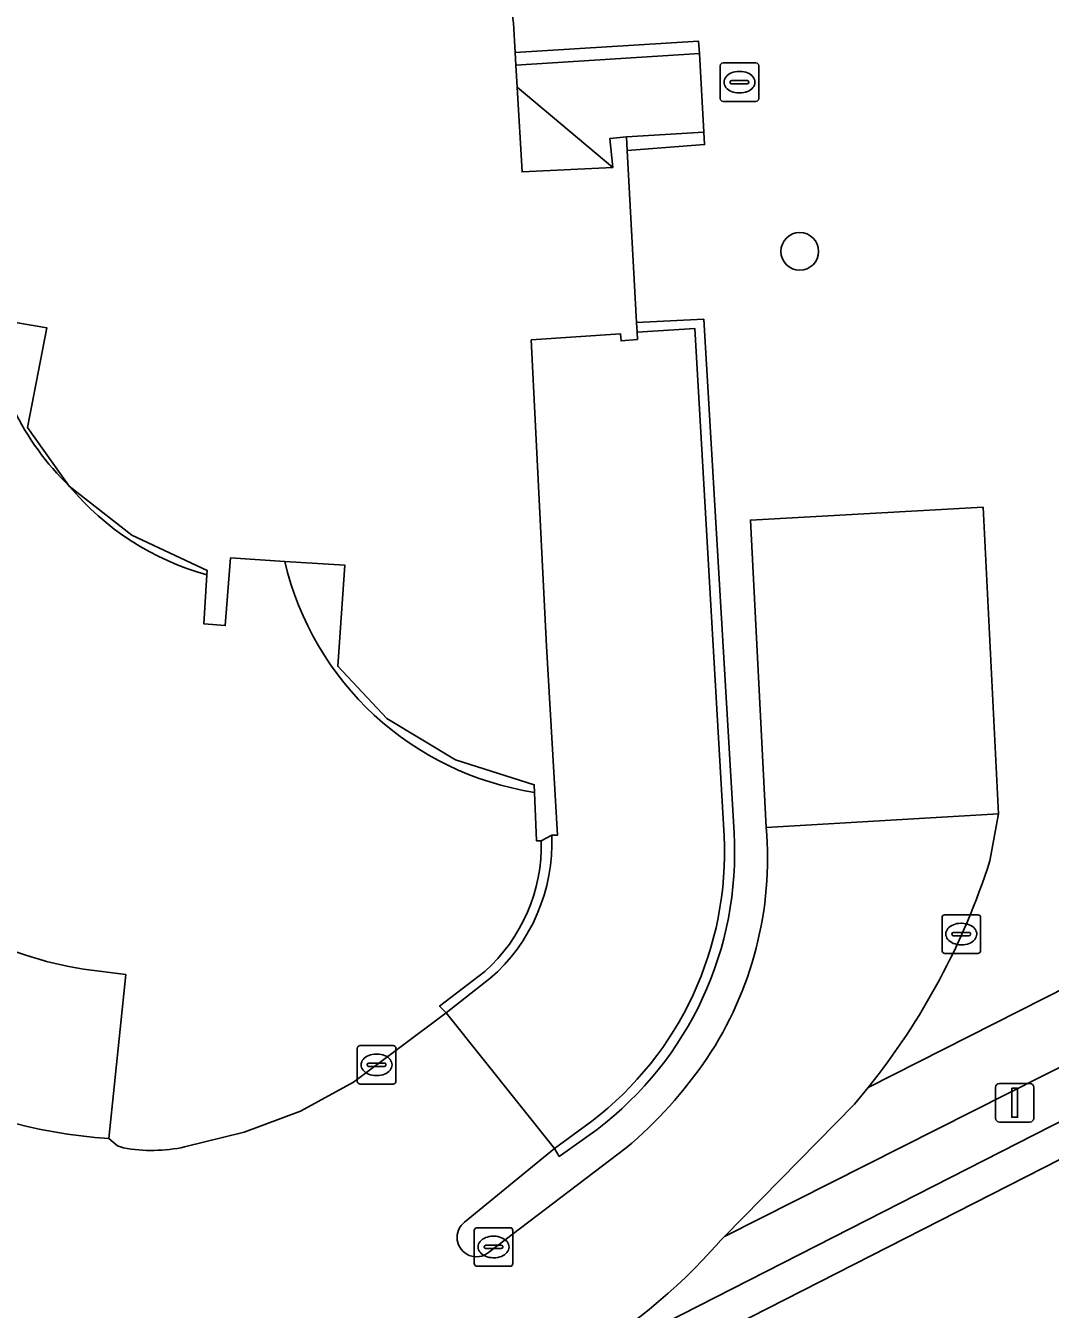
# Model space of a CAD drawing. Extents: x 158835 to 160077, y 386387 to 387778.
# Drawn here: x 159549.06 to 159575.63, y 386892.95 to 386926.24 of the extents above; entities that cross this region are included whole.
import ezdxf

# ---------------------------------------------------------------- set-up
doc = ezdxf.new("R2010")
doc.units = 0
for name, color, linetype in [('IMGEO_Boom', 7, 'Continuous'), ('IMGEO_Groenvoorziening', 7, 'Continuous'), ('IMGEO_Haag', 7, 'Continuous'), ('IMGEO_Kolk', 7, 'Continuous'), ('IMGEO_Lichtmast', 7, 'Continuous'), ('IMGEO_Muur', 7, 'Continuous'), ('IMGEO_Pand', 7, 'Continuous'), ('IMGEO_Parkeervlak_open', 7, 'Continuous'), ('IMGEO_Rijbaan_lokaal_gesloten', 7, 'Continuous'), ('IMGEO_Rijbaan_lokaal_open', 7, 'Continuous'), ('IMGEO_Rioolput', 7, 'Continuous'), ('IMGEO_Voetpad_gesloten', 7, 'Continuous'), ('IMGEO_Voetpad_halfverhard', 7, 'Continuous'), ('IMGEO_Voetpad_open', 7, 'Continuous')]:
    doc.layers.add(name, color=color, linetype=linetype)

msp = doc.modelspace()

# ---------------------------------------------------------------- linework, layer by layer
at = {"layer": 'IMGEO_Boom'}
msp.add_circle((159569.13, 386920.39), 0.489, dxfattribs=at)
at = {"layer": 'IMGEO_Groenvoorziening'}
for points in [[(159561.622, 386926.951), (159561.708, 386926.307), (159561.748, 386925.544), (159566.509, 386925.838), (159566.527, 386925.525), (159566.644, 386923.48), (159566.662, 386923.161), (159564.658, 386923.004), (159564.898, 386918.545), (159566.641, 386918.629), (159567.429, 386905.311)], [(159568.263, 386905.45), (159567.852, 386913.421), (159573.885, 386913.752), (159574.282, 386905.8), (159574.061, 386904.579)], [(159555.775, 386912.349), (159554.366, 386912.441), (159554.233, 386910.686), (159553.679, 386910.728), (159553.753, 386912.003)], [(159570.908, 386898.704), (159586.567, 386906.642), (159584.1, 386911.42)], [(159562.428, 386905.103), (159562.306, 386905.097), (159562.254, 386906.358)], [(159548.216, 386883.99), (159543.277, 386881.472), (159540.343, 386879.976), (159539.044, 386879.314), (159541.646, 386874.21), (159541.958, 386874.369), (159539.468, 386879.251), (159582.638, 386901.261), (159586.259, 386903.108), (159589.32, 386898.272), (159590.658, 386899.12), (159591.231, 386898.502), (159591.595, 386898.846), (159591.189, 386899.275), (159589.978, 386900.641), (159588.968, 386900.119), (159587.179, 386903.584), (159587.943, 386903.979), (159587.392, 386905.045), (159567.178, 386894.836), (159567.05, 386894.705)], [(159550.56, 386901.775), (159551.653, 386901.633), (159551.211, 386897.381), (159551.437, 386897.194), (159551.593, 386897.135)], [(159553.18, 386897.163), (159554.72, 386897.549), (159556.186, 386898.091), (159557.556, 386898.844), (159559.962, 386900.643), (159559.792, 386900.817), (159560.964, 386901.713)], [(159563.874, 386897.617), (159562.893, 386896.918), (159562.768, 386897.123), (159560.441, 386895.215)], [(159561.059, 386894.423), (159564.627, 386897.136)]]:
    msp.add_lwpolyline(points, dxfattribs=at)
msp.add_lwpolyline([(159586.259, 386903.108), (159582.638, 386901.261), (159539.468, 386879.251), (159541.958, 386874.369), (159541.646, 386874.21), (159541.799, 386873.911), (159542.833, 386874.449), (159540.609, 386878.86), (159583.035, 386900.482), (159585.527, 386895.594), (159591.231, 386898.502), (159590.658, 386899.12), (159589.32, 386898.272)], close=True, dxfattribs=at)
for centre, radius, start, end in [((159555.087, 386919.367), 7.045, 185.7076, 225.9529), ((159555.637, 386918.834), 7.086, 219.7494, 254.5789), ((159563.451, 386914.151), 7.884, 193.2111, 261.271), ((159558.428, 386904.801), 9.015, 307.1612, 3.2404), ((159558.904, 386904.661), 9.393, 326.3242, 4.8179), ((159558.031, 386904.991), 4.398, 311.8232, 1.4618), ((159551.94, 386910.785), 9.115, 221.9904, 261.2929), ((159556.56, 386910.188), 18.378, 321.3268, 342.23), ((159557.196, 386905.952), 11.53, 310.126, 325.6895), ((159552.315, 386901.199), 4.128, 259.9253, 282.0962), ((159560.746, 386894.816), 0.502, 127.3976, 308.5324), ((159555.501, 386904.859), 15.378, 281.0676, 318.6774)]:
    msp.add_arc(centre, radius, start, end, dxfattribs=at)
at = {"layer": 'IMGEO_Haag'}
msp.add_lwpolyline([(159548.216, 386883.99), (159543.277, 386881.472), (159540.343, 386879.976), (159539.044, 386879.314), (159541.646, 386874.21), (159541.958, 386874.369), (159539.468, 386879.251), (159582.638, 386901.261), (159586.259, 386903.108), (159589.32, 386898.272), (159590.658, 386899.12), (159591.231, 386898.502), (159591.595, 386898.846), (159591.189, 386899.275), (159589.978, 386900.641), (159588.968, 386900.119), (159587.179, 386903.584), (159587.943, 386903.979), (159587.392, 386905.045), (159567.178, 386894.836), (159567.05, 386894.705)], dxfattribs=at)
msp.add_arc((159555.501, 386904.859), 15.378, 281.0676, 318.6774, dxfattribs=at)
at = {"layer": 'IMGEO_Kolk'}
for p, q in [((159572.895, 386903.183), (159573.747, 386903.183)), ((159572.82, 386902.257), (159572.82, 386903.109)), ((159573.308, 386902.963), (159573.333, 386902.963)), ((159573.821, 386903.109), (159573.821, 386902.257)), ((159573.079, 386902.677), (159573.079, 386902.689)), ((159573.517, 386902.64), (159573.119, 386902.64)), ((159573.122, 386902.726), (159573.52, 386902.726)), ((159573.563, 386902.689), (159573.563, 386902.677)), ((159573.747, 386902.183), (159572.895, 386902.183)), ((159573.331, 386902.403), (159573.306, 386902.403)), ((159557.657, 386898.866), (159557.657, 386899.718)), ((159557.732, 386899.792), (159558.584, 386899.792)), ((159558.145, 386899.572), (159558.17, 386899.572)), ((159558.658, 386899.718), (159558.658, 386898.866)), ((159557.916, 386899.286), (159557.916, 386899.298)), ((159558.354, 386899.249), (159557.956, 386899.249)), ((159557.959, 386899.335), (159558.357, 386899.335)), ((159558.4, 386899.298), (159558.4, 386899.286)), ((159558.168, 386899.012), (159558.143, 386899.012)), ((159558.584, 386898.792), (159557.732, 386898.792)), ((159560.69, 386894.141), (159560.69, 386894.993)), ((159560.765, 386895.067), (159561.617, 386895.067)), ((159561.178, 386894.847), (159561.203, 386894.847)), ((159561.691, 386894.993), (159561.691, 386894.141)), ((159560.949, 386894.561), (159560.949, 386894.573)), ((159561.387, 386894.524), (159560.989, 386894.524)), ((159560.992, 386894.61), (159561.39, 386894.61)), ((159561.433, 386894.573), (159561.433, 386894.561)), ((159561.201, 386894.287), (159561.176, 386894.287)), ((159561.617, 386894.067), (159560.765, 386894.067))]:
    msp.add_line(p, q, dxfattribs=at)
for points in [[(159572.895, 386903.183), (159573.747, 386903.183)], [(159572.82, 386902.257), (159572.82, 386903.109)], [(159573.821, 386903.109), (159573.821, 386902.257)], [(159573.747, 386902.183), (159572.895, 386902.183)], [(159557.657, 386898.866), (159557.657, 386899.718)], [(159557.732, 386899.792), (159558.584, 386899.792)], [(159558.658, 386899.718), (159558.658, 386898.866)], [(159558.584, 386898.792), (159557.732, 386898.792)], [(159560.69, 386894.141), (159560.69, 386894.993)], [(159560.765, 386895.067), (159561.617, 386895.067)], [(159561.691, 386894.993), (159561.691, 386894.141)], [(159561.617, 386894.067), (159560.765, 386894.067)]]:
    msp.add_lwpolyline(points, dxfattribs=at)
for centre, radius, start, end in [((159572.897, 386903.107), 0.0765, 91.552, 178.448), ((159572.897, 386903.107), 0.0765, 91.552, 178.448), ((159573.745, 386903.107), 0.0765, 1.552, 88.448), ((159573.745, 386903.107), 0.0765, 1.552, 88.448), ((159573.119, 386902.686), 0.0403, 85.8775, 175.7526), ((159573.116, 386902.676), 0.0366, 178.938, 274.7102), ((159573.52, 386902.683), 0.043, 264.8664, 352.4533), ((159573.524, 386902.688), 0.0386, 1.7309, 96.639), ((159572.897, 386902.259), 0.0765, 181.552, 268.448), ((159572.897, 386902.259), 0.0765, 181.552, 268.448), ((159573.745, 386902.259), 0.0765, 271.552, 358.448), ((159573.745, 386902.259), 0.0765, 271.552, 358.448), ((159557.734, 386899.716), 0.0765, 91.552, 178.448), ((159557.734, 386899.716), 0.0765, 91.552, 178.448), ((159558.582, 386899.716), 0.0765, 1.552, 88.448), ((159558.582, 386899.716), 0.0765, 1.552, 88.448), ((159557.956, 386899.295), 0.0403, 85.8775, 175.7526), ((159557.953, 386899.285), 0.0366, 178.938, 274.7102), ((159558.357, 386899.292), 0.043, 264.8664, 352.4533), ((159558.361, 386899.297), 0.0386, 1.7309, 96.639), ((159557.734, 386898.868), 0.0765, 181.552, 268.448), ((159557.734, 386898.868), 0.0765, 181.552, 268.448), ((159558.582, 386898.868), 0.0765, 271.552, 358.448), ((159558.582, 386898.868), 0.0765, 271.552, 358.448), ((159560.767, 386894.991), 0.0765, 91.552, 178.448), ((159560.767, 386894.991), 0.0765, 91.552, 178.448), ((159561.615, 386894.991), 0.0765, 1.552, 88.448), ((159561.615, 386894.991), 0.0765, 1.552, 88.448), ((159560.989, 386894.57), 0.0403, 85.8775, 175.7526), ((159560.986, 386894.56), 0.0366, 178.938, 274.7102), ((159561.39, 386894.567), 0.043, 264.8664, 352.4533), ((159561.394, 386894.572), 0.0386, 1.7309, 96.639), ((159560.767, 386894.143), 0.0765, 181.552, 268.448), ((159560.767, 386894.143), 0.0765, 181.552, 268.448), ((159561.615, 386894.143), 0.0765, 271.552, 358.448), ((159561.615, 386894.143), 0.0765, 271.552, 358.448)]:
    msp.add_arc(centre, radius, start, end, dxfattribs=at)
for centre, major_axis, ratio, start_param, end_param in [((159573.307, 386902.683), (-0.387, 0.002), 0.722429, 4.712389, 7.853982), ((159573.332, 386902.683), (-0.39, 0.002), 0.717154, 1.570796, 4.712389), ((159558.144, 386899.292), (-0.387, 0.002), 0.722429, 4.712389, 7.853982), ((159558.169, 386899.292), (-0.39, 0.002), 0.717154, 1.570796, 4.712389), ((159561.177, 386894.567), (-0.387, 0.002), 0.722429, 4.712389, 7.853982), ((159561.202, 386894.567), (-0.39, 0.002), 0.717154, 1.570796, 4.712389)]:
    msp.add_ellipse(centre, major_axis=major_axis, ratio=ratio, start_param=start_param, end_param=end_param, dxfattribs=at)
at = {"layer": 'IMGEO_Lichtmast'}
for p, q in [((159574.31, 386898.808), (159575.1, 386898.808)), ((159575.1, 386898.808), (159574.31, 386898.808)), ((159574.21, 386897.908), (159574.21, 386898.708)), ((159574.21, 386898.708), (159574.21, 386897.908)), ((159575.2, 386898.708), (159575.2, 386897.908)), ((159575.2, 386897.908), (159575.2, 386898.708)), ((159575.1, 386897.808), (159574.31, 386897.808)), ((159574.31, 386897.808), (159575.1, 386897.808))]:
    msp.add_line(p, q, dxfattribs=at)
msp.add_lwpolyline([(159574.63, 386898.683), (159574.78, 386898.683), (159574.78, 386897.933), (159574.63, 386897.933), (159574.63, 386898.683)], dxfattribs=at)
for centre, start, end in [((159574.31, 386898.708), 90, 180), ((159574.31, 386898.708), 90, 180), ((159575.1, 386898.708), 0, 90), ((159575.1, 386898.708), 360, 90), ((159574.31, 386897.908), 180, 270), ((159574.31, 386897.908), 180, 270), ((159575.1, 386897.908), 270, 0), ((159575.1, 386897.908), 270, 0)]:
    msp.add_arc(centre, 0.1, start, end, dxfattribs=at)
at = {"layer": 'IMGEO_Muur'}
for points in [[(159561.767, 386925.219), (159566.527, 386925.525), (159566.509, 386925.838), (159561.748, 386925.544)], [(159564.658, 386923.004), (159566.662, 386923.161), (159566.644, 386923.48), (159564.639, 386923.357)]]:
    msp.add_lwpolyline(points, close=True, dxfattribs=at)
for points in [[(159567.429, 386905.311), (159566.641, 386918.629), (159564.898, 386918.545), (159564.912, 386918.296), (159566.412, 386918.387), (159567.171, 386905.233)], [(159562.701, 386905.249), (159562.428, 386905.103)], [(159560.964, 386901.713), (159559.792, 386900.817), (159559.962, 386900.643), (159561.098, 386901.527)], [(159563.737, 386897.829), (159562.768, 386897.123), (159562.893, 386896.918), (159563.874, 386897.617)]]:
    msp.add_lwpolyline(points, dxfattribs=at)
for centre, radius, start, end in [((159558.021, 386905.058), 4.684, 311.0672, 2.3314), ((159558.389, 386904.808), 8.792, 307.463, 2.7729), ((159558.428, 386904.801), 9.015, 307.1612, 3.2404), ((159558.031, 386904.991), 4.398, 311.8232, 1.4618)]:
    msp.add_arc(centre, radius, start, end, dxfattribs=at)
at = {"layer": 'IMGEO_Pand'}
msp.add_lwpolyline([(159548.077, 386918.666), (159549.607, 386918.404), (159549.102, 386915.82), (159550.189, 386914.303), (159551.812, 386913.025), (159553.76, 386912.117), (159553.753, 386912.003), (159553.679, 386910.728), (159554.233, 386910.686), (159554.366, 386912.441), (159555.775, 386912.349), (159557.336, 386912.247), (159557.149, 386909.63), (159558.419, 386908.278), (159560.207, 386907.199), (159562.246, 386906.557), (159562.254, 386906.358), (159562.306, 386905.097), (159562.428, 386905.103), (159562.701, 386905.249), (159562.852, 386905.249), (159562.56, 386910.148), (159562.169, 386918.092), (159564.479, 386918.254), (159564.496, 386918.066), (159564.922, 386918.105), (159564.912, 386918.296), (159564.898, 386918.545), (159564.658, 386923.004), (159564.639, 386923.357), (159564.21, 386923.316), (159564.282, 386922.569), (159561.932, 386922.449), (159561.801, 386924.646), (159561.767, 386925.219), (159561.748, 386925.544), (159561.708, 386926.307)], dxfattribs=at)
at = {"layer": 'IMGEO_Parkeervlak_open'}
msp.add_lwpolyline([(159551.211, 386897.381), (159551.653, 386901.633), (159550.56, 386901.775)], dxfattribs=at)
msp.add_lwpolyline([(159581.319, 386887.17), (159597.498, 386855.525), (159609.518, 386861.67), (159591.483, 386896.947), (159592.305, 386897.366), (159592.669, 386897.71), (159591.595, 386898.846), (159591.231, 386898.502), (159585.527, 386895.594), (159583.035, 386900.482), (159540.609, 386878.86), (159542.833, 386874.449), (159541.799, 386873.911), (159544.571, 386868.473), (159544.882, 386868.632), (159551.58, 386872.047), (159563.739, 386878.182)], close=True, dxfattribs=at)
for centre, radius, start, end in [((159551.94, 386910.785), 9.115, 221.9904, 261.2929), ((159552.06, 386910.545), 13.191, 217.2081, 266.3094)]:
    msp.add_arc(centre, radius, start, end, dxfattribs=at)
at = {"layer": 'IMGEO_Rijbaan_lokaal_gesloten'}
for points in [[(159567.171, 386905.233), (159566.412, 386918.387), (159564.912, 386918.296), (159564.922, 386918.105), (159564.496, 386918.066), (159564.479, 386918.254), (159562.169, 386918.092), (159562.56, 386910.148), (159562.852, 386905.249), (159562.701, 386905.249)], [(159561.098, 386901.527), (159559.962, 386900.643), (159562.768, 386897.123), (159563.737, 386897.829)]]:
    msp.add_lwpolyline(points, dxfattribs=at)
for centre, radius, start, end in [((159558.021, 386905.058), 4.684, 311.0672, 2.3314), ((159558.389, 386904.808), 8.792, 307.463, 2.7729)]:
    msp.add_arc(centre, radius, start, end, dxfattribs=at)
at = {"layer": 'IMGEO_Rijbaan_lokaal_open'}
for points in [[(159574.061, 386904.579), (159574.282, 386905.8), (159568.263, 386905.45)], [(159560.441, 386895.215), (159562.768, 386897.123), (159559.962, 386900.643), (159557.556, 386898.844), (159556.186, 386898.091), (159554.72, 386897.549), (159553.18, 386897.163)], [(159567.05, 386894.705), (159567.178, 386894.836), (159570.551, 386898.271), (159570.908, 386898.704)], [(159551.593, 386897.135), (159551.437, 386897.194), (159551.211, 386897.381)], [(159564.627, 386897.136), (159561.059, 386894.423)]]:
    msp.add_lwpolyline(points, dxfattribs=at)
for centre, radius, start, end in [((159558.904, 386904.661), 9.393, 326.3242, 4.8179), ((159556.56, 386910.188), 18.378, 321.3268, 342.23), ((159552.06, 386910.545), 13.191, 217.2081, 266.3094), ((159557.196, 386905.952), 11.53, 310.126, 325.6895), ((159552.315, 386901.199), 4.128, 259.9253, 282.0962), ((159560.746, 386894.816), 0.502, 127.3976, 308.5324), ((159555.501, 386904.859), 15.378, 281.0676, 318.6774)]:
    msp.add_arc(centre, radius, start, end, dxfattribs=at)
at = {"layer": 'IMGEO_Rioolput'}
for p, q in [((159567.067, 386924.352), (159567.067, 386925.204)), ((159567.142, 386925.278), (159567.994, 386925.278)), ((159568.068, 386925.204), (159568.068, 386924.352)), ((159567.326, 386924.772), (159567.326, 386924.784)), ((159567.369, 386924.821), (159567.767, 386924.821)), ((159567.555, 386925.058), (159567.58, 386925.058)), ((159567.81, 386924.784), (159567.81, 386924.772)), ((159567.764, 386924.735), (159567.366, 386924.735)), ((159567.578, 386924.498), (159567.553, 386924.498)), ((159567.994, 386924.278), (159567.142, 386924.278))]:
    msp.add_line(p, q, dxfattribs=at)
for points in [[(159567.067, 386924.352), (159567.067, 386925.204)], [(159567.142, 386925.278), (159567.994, 386925.278)], [(159568.068, 386925.204), (159568.068, 386924.352)], [(159567.994, 386924.278), (159567.142, 386924.278)]]:
    msp.add_lwpolyline(points, dxfattribs=at)
for centre, radius, start, end in [((159567.144, 386925.202), 0.0765, 91.552, 178.448), ((159567.144, 386925.202), 0.0765, 91.552, 178.448), ((159567.992, 386925.202), 0.0765, 1.552, 88.448), ((159567.992, 386925.202), 0.0765, 1.552, 88.448), ((159567.366, 386924.781), 0.0403, 85.8775, 175.7526), ((159567.363, 386924.771), 0.0366, 178.938, 274.7102), ((159567.767, 386924.778), 0.043, 264.8664, 352.4533), ((159567.771, 386924.783), 0.0386, 1.7309, 96.639), ((159567.144, 386924.354), 0.0765, 181.552, 268.448), ((159567.144, 386924.354), 0.0765, 181.552, 268.448), ((159567.992, 386924.354), 0.0765, 271.552, 358.448), ((159567.992, 386924.354), 0.0765, 271.552, 358.448)]:
    msp.add_arc(centre, radius, start, end, dxfattribs=at)
for centre, major_axis, ratio, start_param, end_param in [((159567.554, 386924.778), (-0.387, 0.002), 0.722429, 4.712389, 7.853982), ((159567.579, 386924.778), (-0.39, 0.002), 0.717154, 1.570796, 4.712389)]:
    msp.add_ellipse(centre, major_axis=major_axis, ratio=ratio, start_param=start_param, end_param=end_param, dxfattribs=at)
at = {"layer": 'IMGEO_Voetpad_gesloten'}
for points in [[(159564.282, 386922.569), (159564.21, 386923.316), (159564.639, 386923.357), (159566.644, 386923.48), (159566.527, 386925.525), (159561.767, 386925.219), (159561.801, 386924.646)], [(159561.932, 386922.449), (159564.282, 386922.569), (159561.801, 386924.646)]]:
    msp.add_lwpolyline(points, close=True, dxfattribs=at)
at = {"layer": 'IMGEO_Voetpad_halfverhard'}
msp.add_lwpolyline([(159573.885, 386913.752), (159567.852, 386913.421), (159568.263, 386905.45), (159574.282, 386905.8)], close=True, dxfattribs=at)
at = {"layer": 'IMGEO_Voetpad_open'}
for points in [[(159550.189, 386914.303), (159549.102, 386915.82), (159549.607, 386918.404), (159548.077, 386918.666)], [(159553.753, 386912.003), (159553.76, 386912.117), (159551.812, 386913.025), (159550.189, 386914.303)], [(159562.254, 386906.358), (159562.246, 386906.557), (159560.207, 386907.199), (159558.419, 386908.278), (159557.149, 386909.63), (159557.336, 386912.247), (159555.775, 386912.349)]]:
    msp.add_lwpolyline(points, dxfattribs=at)
msp.add_lwpolyline([(159586.567, 386906.642), (159570.908, 386898.704), (159570.551, 386898.271), (159567.178, 386894.836), (159587.392, 386905.045)], close=True, dxfattribs=at)
for centre, radius, start, end in [((159555.087, 386919.367), 7.045, 185.7076, 225.9529), ((159555.637, 386918.834), 7.086, 219.7494, 254.5789), ((159563.451, 386914.151), 7.884, 193.2111, 261.271)]:
    msp.add_arc(centre, radius, start, end, dxfattribs=at)

doc.saveas('drawing.dxf')
